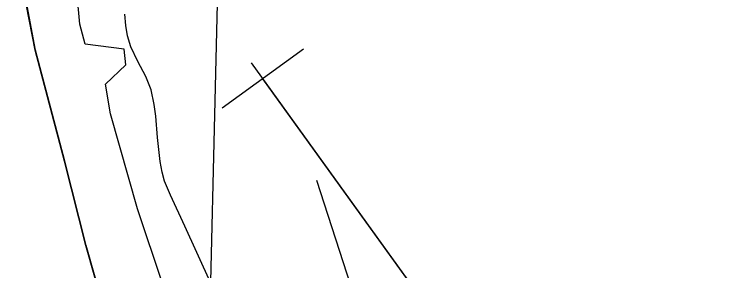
# Model space of a CAD drawing. Extents: x -132.8 to -73.3, y -60 to -26.
# Drawn here: x -126.021 to -125.444, y -49.582 to -49.376 of the extents above; entities that cross this region are included whole.
import ezdxf

# ---------------------------------------------------------------- set-up
doc = ezdxf.new("R2010")
doc.units = 0
for name, color, linetype in [('tdCoCityStreetMinor', 7, 'Continuous'), ('tdCoCoBndry', 7, 'Continuous'), ('tdCoCorpBndry', 7, 'Continuous'), ('tdCoHydroRiver', 7, 'Continuous'), ('tdCoPipe', 7, 'Continuous'), ('tdCoSectLine', 7, 'Continuous'), ('tdCoStBndry', 7, 'Continuous'), ('tdCoTwpBndryShd', 7, 'Continuous')]:
    doc.layers.add(name, color=color, linetype=linetype)

msp = doc.modelspace()

# ---------------------------------------------------------------- linework, layer by layer
at = {"layer": 'tdCoCityStreetMinor'}
msp.add_lwpolyline([(-125.86382, -49.5914), (-125.88463, -49.54612), (-125.89608, -49.5214), (-125.90077, -49.51021), (-125.90285, -49.50293), (-125.90441, -49.49434), (-125.90649, -49.47509), (-125.90779, -49.45791), (-125.90909, -49.44855), (-125.91143, -49.43684), (-125.91586, -49.42617), (-125.92236, -49.4142), (-125.92783, -49.40249), (-125.93043, -49.39364), (-125.93199, -49.38531), (-125.93277, -49.37621)], dxfattribs=at)
at = {"layer": 'tdCoCoBndry'}
for p, q in [((-126.00436, -49.40497), (-126.01115, -49.36952)), ((-125.98078, -49.49398), (-126.00436, -49.40497)), ((-125.96369, -49.56158), (-125.98078, -49.49398)), ((-125.93586, -49.6595), (-125.96369, -49.56158))]:
    msp.add_line(p, q, dxfattribs=at)
for points in [[(-125.75377, -48.53061), (-125.8229, -48.58349), (-125.86775, -48.61762), (-125.91385, -48.65555), (-125.94164, -48.68146), (-125.96437, -48.72633), (-125.98647, -48.76487), (-125.99531, -48.78257), (-126.01929, -48.87482), (-126.0224, -48.99487), (-126.02807, -49.04541), (-126.03311, -49.07953), (-126.03623, -49.19022), (-126.02647, -49.24691), (-126.01485, -49.31439), (-126.01153, -49.36952), (-126.00474, -49.40497), (-125.98116, -49.49398), (-125.96407, -49.56158), (-125.93624, -49.6595)], [(-125.93586, -49.6595), (-125.96369, -49.56158), (-125.98078, -49.49398), (-126.00436, -49.40497), (-126.01115, -49.36952), (-126.01447, -49.31439), (-126.02609, -49.24691), (-126.03585, -49.19022), (-126.03273, -49.07953), (-126.02769, -49.04541), (-126.02202, -48.99487), (-126.01891, -48.87482), (-125.99493, -48.78257), (-125.98609, -48.76487), (-125.96399, -48.72633), (-125.94127, -48.68146), (-125.91348, -48.65555), (-125.86737, -48.61762), (-125.82252, -48.58349), (-125.75339, -48.53061)]]:
    msp.add_lwpolyline(points, dxfattribs=at)
at = {"layer": 'tdCoCorpBndry'}
msp.add_lwpolyline([(-125.93586, -49.6595), (-125.96369, -49.56158), (-125.98078, -49.49398), (-126.00436, -49.40497), (-126.01115, -49.36952), (-126.01447, -49.31439), (-126.02609, -49.24691), (-126.03585, -49.19022), (-126.03273, -49.07953), (-126.02769, -49.04541), (-126.02202, -48.99487), (-126.01891, -48.87482), (-125.99493, -48.78257), (-125.98609, -48.76487), (-125.96399, -48.72633), (-125.94127, -48.68146), (-125.91348, -48.65555), (-125.86737, -48.61762), (-125.82252, -48.58349), (-125.75339, -48.53061), (-125.71262, -48.49942), (-125.66271, -48.4716), (-125.5661, -48.42199), (-125.20423, -48.32744)], dxfattribs=at)
at = {"layer": 'tdCoHydroRiver'}
msp.add_lwpolyline([(-125.90217, -49.59291), (-125.92255, -49.53237), (-125.94406, -49.45602), (-125.94812, -49.43224), (-125.9319, -49.41693), (-125.93312, -49.40427), (-125.96457, -49.40022), (-125.96885, -49.38432), (-125.97725, -49.29099), (-125.98496, -49.22923), (-125.99361, -49.20058), (-125.99826, -49.1973), (-125.99587, -49.16897), (-125.9925, -49.16117), (-125.98195, -49.12361), (-125.97424, -48.90767), (-125.96757, -48.89524), (-125.96685, -48.87002), (-125.94686, -48.7775), (-125.94438, -48.74602), (-125.92609, -48.7134), (-125.8969, -48.68584), (-125.8102, -48.63467), (-125.69747, -48.55585)], dxfattribs=at)
at = {"layer": 'tdCoPipe'}
msp.add_line((-125.78915, -49.40435), (-125.85457, -49.45156), dxfattribs=at)
for points in [[(-120.61806, -56.76184), (-120.51445, -55.55397), (-120.47938, -54.46793), (-120.46129, -53.94778), (-120.48621, -53.68107), (-120.63143, -53.41199), (-120.92646, -53.11014), (-121.6016, -52.44716), (-122.18422, -51.8754), (-122.8311, -51.72155), (-122.92518, -51.60843), (-123.07575, -51.61539), (-123.31203, -51.59481), (-123.55845, -51.16678), (-124.03386, -51.16929), (-124.73918, -50.72024), (-125.02763, -50.49401), (-125.29, -50.16499), (-125.83101, -49.41527)], [(-125.64553, -49.67231), (-125.82185, -49.42795)], [(-121.21573, -52.82232), (-121.68772, -52.7514), (-122.34953, -52.53964), (-122.86529, -52.34666), (-123.37271, -52.03464), (-123.83895, -51.66782), (-124.34957, -51.21071), (-124.84078, -50.78776), (-125.10644, -50.52423), (-125.44118, -50.10041), (-125.63639, -49.82438), (-125.73894, -49.63164), (-125.77869, -49.50967)]]:
    msp.add_lwpolyline(points, dxfattribs=at)
at = {"layer": 'tdCoSectLine'}
for points in [[(-126.03623, -49.19022), (-126.02647, -49.24691), (-126.01485, -49.31439), (-126.01153, -49.36952), (-126.00474, -49.40497), (-125.98116, -49.49398), (-125.96407, -49.56158), (-125.93624, -49.6595), (-125.9073, -49.76713), (-125.87026, -49.86939)], [(-125.87026, -49.86939), (-125.85408, -49.18921)]]:
    msp.add_lwpolyline(points, dxfattribs=at)
at = {"layer": 'tdCoStBndry'}
msp.add_lwpolyline([(-125.75377, -48.53061), (-125.8229, -48.58349), (-125.86775, -48.61762), (-125.91385, -48.65555), (-125.94164, -48.68146), (-125.96437, -48.72633), (-125.98647, -48.76487), (-125.99531, -48.78257), (-126.01929, -48.87482), (-126.0224, -48.99487), (-126.02807, -49.04541), (-126.03311, -49.07953), (-126.03623, -49.19022), (-126.02647, -49.24691), (-126.01485, -49.31439), (-126.01153, -49.36952), (-126.00474, -49.40497), (-125.98116, -49.49398), (-125.96407, -49.56158), (-125.93624, -49.6595)], dxfattribs=at)
at = {"layer": 'tdCoTwpBndryShd'}
msp.add_lwpolyline([(-125.93624, -49.6595), (-125.96407, -49.56158), (-125.98116, -49.49398), (-126.00474, -49.40497), (-126.01153, -49.36952), (-126.01485, -49.31439), (-126.02647, -49.24691), (-126.03623, -49.19022), (-126.03311, -49.07953), (-126.02807, -49.04541), (-126.0224, -48.99487), (-126.01929, -48.87482), (-125.99531, -48.78257), (-125.98647, -48.76487), (-125.96437, -48.72633), (-125.94164, -48.68146), (-125.91385, -48.65555), (-125.86775, -48.61762), (-125.8229, -48.58349), (-125.75377, -48.53061)], dxfattribs=at)

doc.saveas('drawing.dxf')
